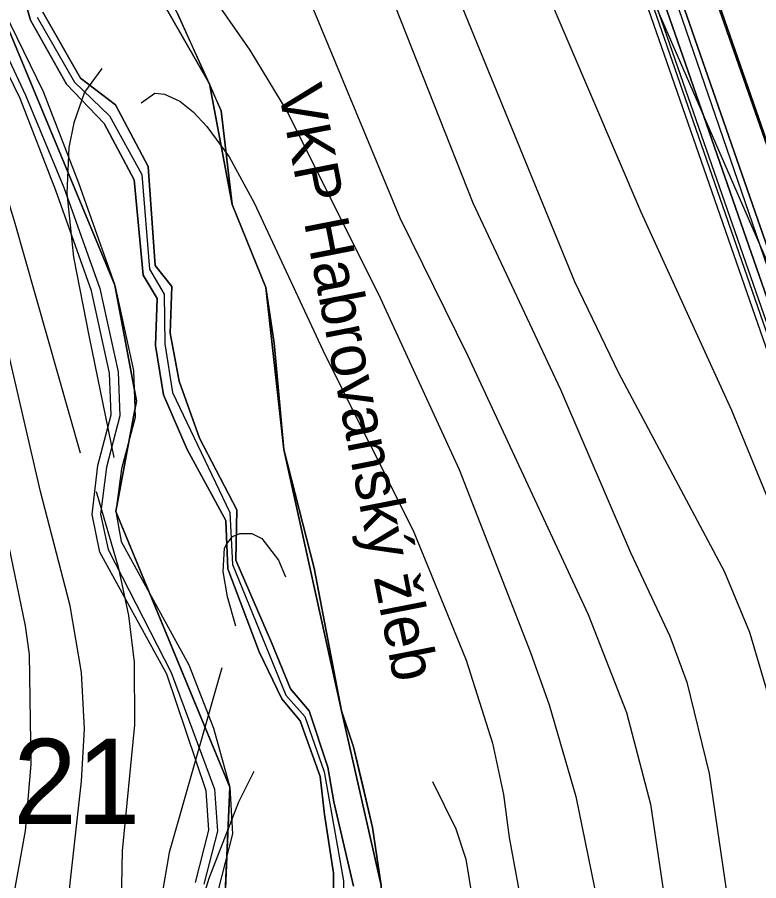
# Model space of a CAD drawing. Extents: x -1900516 to -575031, y -3809306 to -1157387.
# Drawn here: x -577857.8 to -577640.4, y -1160178.7 to -1159925.3 of the extents above; entities that cross this region are included whole.
import ezdxf

# ---------------------------------------------------------------- set-up
doc = ezdxf.new("R2010")
doc.units = 0
for name, color, linetype in [('01_PARCELY_NÁVRH_PC', 7, 'Continuous'), ('01_PARCELY_NÁVRH_ZPF', 7, 'Continuous'), ('01_PARCELY_NÁVRH_ŽP', 7, 'Continuous'), ('01_VRSTEVNICE', 7, 'Continuous'), ('02_KULTURY STAV', 7, 'Continuous'), ('03_PC_NÁVRH', 7, 'Continuous'), ('03_PC_POPIS_NÁVRH', 7, 'Continuous'), ('04_ZPF_OP_ORGAN', 7, 'Continuous'), ('04_ZPF_OP_TECH', 7, 'Continuous'), ('05_VHO_V_TOK', 7, 'Continuous'), ('06_CHR_ÚZEMÍ', 7, 'Continuous'), ('06_ÚSES_BK', 7, 'Continuous'), ('06_ÚSES_IP', 7, 'Continuous')]:
    doc.layers.add(name, color=color, linetype=linetype)

msp = doc.modelspace()

# ---------------------------------------------------------------- linework, layer by layer
at = {"layer": '01_PARCELY_NÁVRH_PC'}
for points in [[(-577753.04, -1159687.32), (-577664.31, -1159942.39), (-577575.58, -1160197.46), (-577415.22, -1160739.77)], [(-577411.01, -1160741.1), (-577572.25, -1160196.39), (-577749.83, -1159685.88)], [(-577867.61, -1159911.45), (-577850.23, -1159947.07), (-577839.85, -1159973.87), (-577829.25, -1160003.86), (-577823.76, -1160028.96), (-577823.28, -1160042.71), (-577827.24, -1160057.84), (-577828.93, -1160070.34), (-577827.35, -1160079.15), (-577807.51, -1160115.35), (-577800.26, -1160133.92), (-577795.51, -1160151.21), (-577794.72, -1160164.95), (-577798.88, -1160181.31)], [(-577805.56, -1160179.19), (-577801.67, -1160163.86), (-577802.45, -1160152.32), (-577814.02, -1160118.04), (-577833.6, -1160082.3), (-577835.92, -1160071.16), (-577834.17, -1160056.81), (-577830.31, -1160041.94), (-577830.76, -1160029.7), (-577836.07, -1160005.58), (-577846.5, -1159976.08), (-577857.02, -1159949.12), (-577874.1, -1159914.13)]]:
    msp.add_lwpolyline(points, dxfattribs=at)
at = {"layer": '01_PARCELY_NÁVRH_ZPF'}
msp.add_lwpolyline([(-577839, -1159515.78), (-577830.98, -1159509.8), (-577735.67, -1159680.95), (-577558.23, -1160191.06), (-577396.61, -1160736.87), (-577406.21, -1160739.69), (-577567.67, -1160194.34), (-577745.11, -1159684.23)], close=True, dxfattribs=at)
at = {"layer": '01_PARCELY_NÁVRH_ŽP'}
msp.add_lwpolyline([(-577843.01, -1159518.77), (-577839, -1159515.78), (-577745.11, -1159684.23), (-577567.67, -1160194.34), (-577406.21, -1160739.69), (-577411.01, -1160741.1), (-577572.25, -1160196.39), (-577749.83, -1159685.88)], close=True, dxfattribs=at)
at = {"layer": '01_VRSTEVNICE'}
for points in [[(-577880.66, -1159858.14), (-577881.92, -1159866.74), (-577882.62, -1159882.4), (-577880.21, -1159898.1), (-577877.03, -1159915.67), (-577874.16, -1159930.93), (-577869.76, -1159949.23), (-577858.71, -1159985.02), (-577839.42, -1160053.12)], [(-577676.24, -1159908.96), (-577637.51, -1159997.89), (-577620.74, -1160033.12), (-577598.78, -1160087.37), (-577589.14, -1160116.46), (-577577.39, -1160147.78), (-577564.25, -1160187.21), (-577550.41, -1160232.23), (-577540.9, -1160259.63), (-577525.52, -1160317.24), (-577518.67, -1160337.37), (-577510, -1160359.74), (-577501.19, -1160379.88), (-577490.14, -1160401.97), (-577460.08, -1160458.74), (-577450.01, -1160482.23), (-577437.01, -1160520.26), (-577430.3, -1160533.68), (-577424.43, -1160542.63), (-577414.08, -1160553.68), (-577402.76, -1160562.34), (-577396.56, -1160565.12), (-577392.69, -1160566.26), (-577380.38, -1160567.52)], [(-577775.24, -1159912.6), (-577745.59, -1159984.19), (-577725.74, -1160024.45), (-577690.37, -1160100.52), (-577679.18, -1160129.32), (-577672.05, -1160156.16), (-577664.5, -1160207.62)], [(-577802.08, -1159917.07), (-577789.64, -1159934.97), (-577778.73, -1159952.86), (-577751.89, -1160006.56), (-577728.26, -1160058.01), (-577707.29, -1160111.7), (-577701.83, -1160127.08), (-577694, -1160153.93), (-577688.55, -1160180.77)], [(-577445.82, -1160575.91), (-577455.19, -1160551.86), (-577484.69, -1160493.69), (-577499.37, -1160457.9), (-577524.96, -1160413.16), (-577541.46, -1160379.6), (-577551.52, -1160354.99), (-577554.46, -1160344.08), (-577564.25, -1160292.91), (-577572.5, -1160259.35), (-577576.41, -1160245.93), (-577595.43, -1160192.24), (-577605.49, -1160151.97), (-577610.67, -1160134.07), (-577616.54, -1160116.74), (-577627.03, -1160089.89), (-577638.21, -1160065.28), (-577648.28, -1160040.67), (-577674.85, -1159982.51), (-577703.51, -1159915.39)], [(-577747.13, -1159921.82), (-577724.2, -1159979.71), (-577698.48, -1160034.52), (-577677.92, -1160082.34), (-577666.46, -1160106.95), (-577661.42, -1160120.37), (-577654.85, -1160147.22), (-577649.12, -1160186.65)], [(-577477.56, -1160580.1), (-577487.35, -1160562.2), (-577504.27, -1160535.36), (-577513.77, -1160517.46), (-577518.95, -1160504.04), (-577530.55, -1160463.77), (-577539.36, -1160436.93), (-577562.29, -1160387.71), (-577569.56, -1160369.81), (-577574.18, -1160356.39), (-577578.93, -1160338.49), (-577583.82, -1160316.12), (-577588.72, -1160289.27), (-577595.15, -1160262.43), (-577603.26, -1160235.58), (-577622.55, -1160186.37), (-577628.15, -1160168.47), (-577633.32, -1160146.1), (-577637.65, -1160123.73), (-577642.97, -1160105.83), (-577650.38, -1160087.93), (-577681.42, -1160029.77), (-577694.28, -1160002.92), (-577727.28, -1159922.38)], [(-577833.07, -1159940.28), (-577838.16, -1159947.27), (-577841.23, -1159956.22), (-577842.77, -1159963.49), (-577843.33, -1159976.91), (-577841.37, -1159995.65), (-577836.76, -1160019.14), (-577829.49, -1160054.51)], [(-577821.52, -1159950.35), (-577817.46, -1159947.55), (-577814.67, -1159947.83), (-577810.19, -1159949.93), (-577806.28, -1159953.01), (-577802.22, -1159957.34), (-577795.65, -1159966.29), (-577788.38, -1159979.71), (-577767.55, -1160024.45), (-577741.68, -1160075.91), (-577726.16, -1160113.94), (-577718.47, -1160138.27), (-577715.25, -1160153.37), (-577713.58, -1160165.95), (-577709.8, -1160186.09)], [(-577860.25, -1160323.11), (-577857.45, -1160309.13), (-577853.54, -1160281.16), (-577841.09, -1160167.91), (-577839, -1160149.45), (-577838.16, -1160134.07), (-577839, -1160117.57), (-577842.35, -1160098), (-577851.02, -1160064.44), (-577860.95, -1160021.66)], [(-578024.82, -1160574.79), (-578012.51, -1160563.18), (-577985.81, -1160533.68), (-577959.66, -1160510.61), (-577924.57, -1160481.39), (-577910.3, -1160468.24), (-577893.67, -1160451.61), (-577879.26, -1160434.41), (-577870.59, -1160422.94), (-577854.8, -1160397.22), (-577850.6, -1160387.43), (-577846.69, -1160375.68), (-577844.73, -1160365.9), (-577840.11, -1160332.9), (-577834.52, -1160276.97), (-577832.28, -1160234.46), (-577827.39, -1160190), (-577826.97, -1160169.87), (-577823.34, -1160132.95), (-577823.48, -1160114.5), (-577825.15, -1160100.79), (-577828.09, -1160087.09), (-577834.6, -1160064.58)], [(-577862.21, -1160071.71), (-577855.49, -1160103.87), (-577854.38, -1160112.26), (-577853.82, -1160144.42), (-577855.49, -1160163.99), (-577865.7, -1160219.92)], [(-577793.69, -1160104.01), (-577796.21, -1160095.34), (-577797.47, -1160087.93), (-577797.05, -1160081.08), (-577796.35, -1160079.82), (-577794.67, -1160077.7), (-577792.58, -1160076.75), (-577789.08, -1160076.75), (-577786.14, -1160078.28), (-577781.25, -1160084.58), (-577779.15, -1160089.47)], [(-577797.83, -1160116.18), (-577813.27, -1160170.43), (-577817.88, -1160197.27), (-577823.06, -1160262.15), (-577824.32, -1160297.94), (-577823.9, -1160315.84), (-577824.87, -1160359.46), (-577826.97, -1160373.45), (-577834.24, -1160400.01), (-577850.32, -1160449.23), (-577855.64, -1160460.97), (-577863.05, -1160473.98), (-577874.37, -1160489.36), (-577887.93, -1160504.6), (-577922.61, -1160538.43), (-577950.29, -1160563.74), (-577989.44, -1160601.77), (-578012.37, -1160622.33), (-578023.56, -1160630.58), (-578056.56, -1160650.99), (-578072.36, -1160661.76), (-578091.37, -1160677), (-578109.83, -1160694.89)], [(-577788.48, -1160146.64), (-577792.99, -1160155.6), (-577801.66, -1160177.98), (-577806.14, -1160192.72), (-577807.76, -1160199.61), (-577808.93, -1160210.42), (-577810.19, -1160231.95), (-577809.91, -1160259.35), (-577806.7, -1160291.23), (-577805.58, -1160320.59), (-577805.86, -1160340.45), (-577808.23, -1160366.18), (-577813.13, -1160398.33), (-577821.8, -1160443.64), (-577828.23, -1160467.13), (-577836.9, -1160488.94), (-577842.63, -1160498.59), (-577855.35, -1160515.78), (-577902.2, -1160572.41)], [(-577736.09, -1160149.59), (-577729.24, -1160163.44), (-577726.3, -1160172.38), (-577720.43, -1160208.18), (-577716.23, -1160226.07), (-577708.26, -1160248.45), (-577691.69, -1160289.13), (-577684.07, -1160311.93), (-577681.56, -1160325.35), (-577680.16, -1160343.25), (-577680.72, -1160356.67), (-577680.3, -1160370.09), (-577680.72, -1160396.94), (-577679.04, -1160410.36), (-577677.22, -1160419.31), (-577672.05, -1160432.73), (-577667.3, -1160441.68), (-577641.15, -1160474.96), (-577633.88, -1160485.44), (-577626.05, -1160502.78), (-577603.29, -1160541.85), (-577595.07, -1160554.13), (-577572.64, -1160587.51)]]:
    msp.add_lwpolyline(points, dxfattribs=at)
at = {"layer": '02_KULTURY STAV'}
for points in [[(-577695.34, -1160605.36), (-577731.52, -1160536.51), (-577747.07, -1160482.25), (-577734.73, -1160449.06), (-577730.37, -1160387.62), (-577731.48, -1160370), (-577747.88, -1160276.03), (-577756.15, -1160242.33), (-577752.66, -1160208.85), (-577751.07, -1160180.09), (-577762.75, -1160128.81), (-577779.67, -1160052.11), (-577784.89, -1160004.63), (-577794.79, -1159980.26), (-577801.46, -1159944.83), (-577841.89, -1159874.33)], [(-577841.89, -1159874.33), (-577801.46, -1159944.83), (-577794.79, -1159980.26), (-577784.89, -1160004.63), (-577779.67, -1160052.11), (-577762.75, -1160128.81), (-577751.07, -1160180.09), (-577752.66, -1160208.85), (-577756.15, -1160242.33), (-577747.88, -1160276.03), (-577731.48, -1160370), (-577730.37, -1160387.62), (-577734.73, -1160449.06), (-577747.07, -1160482.25), (-577731.52, -1160536.51), (-577695.34, -1160605.36)], [(-577867.61, -1159911.45), (-577829.25, -1160003.86), (-577822.89, -1160037.88), (-577828.93, -1160070.34), (-577795.51, -1160151.21), (-577798.83, -1160228.94), (-577767.45, -1160326.9), (-577768.84, -1160417.51), (-577777.46, -1160485.4), (-577731.24, -1160615.19), (-577667.64, -1160680.64), (-577647.35, -1160718.95), (-577652.9, -1160776.53), (-577680.98, -1160858.97), (-577702.23, -1160914.45), (-577728.27, -1160950.97), (-577751.28, -1160949.74), (-577757.88, -1160990.86)], [(-577757.88, -1160990.86), (-577751.28, -1160949.74), (-577728.27, -1160950.97), (-577702.23, -1160914.45), (-577680.98, -1160858.97), (-577652.9, -1160776.53), (-577647.35, -1160718.95), (-577667.64, -1160680.64), (-577731.24, -1160615.19), (-577777.46, -1160485.4), (-577768.84, -1160417.51), (-577767.45, -1160326.9), (-577798.83, -1160228.94), (-577795.51, -1160151.21), (-577828.93, -1160070.34), (-577822.89, -1160037.88), (-577829.25, -1160003.86), (-577867.61, -1159911.45)], [(-577764.86, -1160196.96), (-577765.13, -1160176.42), (-577767.69, -1160159.21), (-577768.98, -1160148.09), (-577774.84, -1160131.79), (-577780.28, -1160125.34), (-577786.85, -1160111.5), (-577796.09, -1160087.15), (-577796.69, -1160072.97), (-577807.98, -1160052.13), (-577814.97, -1160036.05), (-577817.25, -1160021.6), (-577816.77, -1160007.83), (-577820.95, -1160000.99), (-577823.52, -1159973), (-577832.33, -1159956.42), (-577843.37, -1159944.96), (-577853.99, -1159926.15), (-577856.25, -1159918.26)], [(-577856.25, -1159918.26), (-577853.99, -1159926.15), (-577843.37, -1159944.96), (-577832.33, -1159956.42), (-577823.52, -1159973), (-577820.95, -1160000.99), (-577816.77, -1160007.83), (-577817.25, -1160021.6), (-577814.97, -1160036.05), (-577807.98, -1160052.13), (-577796.69, -1160072.97), (-577796.09, -1160087.15), (-577786.85, -1160111.5), (-577780.28, -1160125.34), (-577774.84, -1160131.79), (-577768.98, -1160148.09), (-577767.69, -1160159.21), (-577765.13, -1160176.42), (-577764.86, -1160196.96)], [(-577850.35, -1159923.76), (-577839.34, -1159943.12), (-577829.08, -1159951.02), (-577819.41, -1159969.1), (-577817.42, -1159998.14), (-577812.51, -1160004.27), (-577812.98, -1160017.99), (-577810.35, -1160032.11), (-577804.4, -1160048.77), (-577793.47, -1160069.85), (-577793.69, -1160084.6), (-577783.3, -1160108.72), (-577777.69, -1160122.32), (-577772.22, -1160128.77), (-577766.75, -1160145.39), (-577764.95, -1160155.56), (-577759.24, -1160180.3)], [(-577759.24, -1160180.3), (-577764.95, -1160155.56), (-577766.75, -1160145.39), (-577772.22, -1160128.77), (-577777.69, -1160122.32), (-577783.3, -1160108.72), (-577793.69, -1160084.6), (-577793.47, -1160069.85), (-577804.4, -1160048.77), (-577810.35, -1160032.11), (-577812.98, -1160017.99), (-577812.51, -1160004.27), (-577817.42, -1159998.14), (-577819.41, -1159969.1), (-577829.08, -1159951.02), (-577839.34, -1159943.12), (-577850.35, -1159923.76)]]:
    msp.add_lwpolyline(points, dxfattribs=at)
at = {"layer": '03_PC_NÁVRH'}
for points in [[(-577852.72, -1159506.48), (-577752.12, -1159686.91), (-577663.38, -1159942.04), (-577574.63, -1160197.16), (-577494.03, -1160469.44), (-577413.43, -1160741.72), (-577409.44, -1160760.16), (-577405.46, -1160778.6), (-577404.78, -1160811.14), (-577404.11, -1160843.67), (-577405.36, -1160862.53), (-577413.18, -1160879.92)], [(-577871.74, -1159913.25), (-577855.47, -1159948.11), (-577844.15, -1159975.21), (-577833.66, -1160004.89), (-577828.27, -1160029.38), (-577827.8, -1160042.21), (-577831.71, -1160057.28), (-577833.39, -1160071.06), (-577831.23, -1160081.43), (-577812.67, -1160117.61), (-577799.98, -1160151.82), (-577799.15, -1160164.09), (-577803.11, -1160179.7)]]:
    msp.add_lwpolyline(points, dxfattribs=at)
at = {"layer": '04_ZPF_OP_ORGAN'}
for points in [[(-577736.21, -1159681.76), (-577557.78, -1160192.42), (-577478.69, -1160459.31), (-577399.6, -1160726.19), (-577414.36, -1160729.48), (-577402.95, -1160778.75), (-577403.17, -1160863.65), (-577406.35, -1160871.45), (-577348.56, -1160810.13), (-577276.5, -1160744.04), (-577211.82, -1160674.2), (-577207.7, -1160605.51), (-577266.01, -1160446.85), (-577273.94, -1160426.35), (-577280.08, -1160409.59), (-577355.58, -1160207.55), (-577371.54, -1160165.09), (-577388.56, -1160119.83), (-577402.67, -1160082.31), (-577415.69, -1160047.07), (-577470.06, -1159897.62)], [(-577736.21, -1159681.76), (-577557.78, -1160192.42), (-577478.69, -1160459.31), (-577399.6, -1160726.19), (-577414.36, -1160729.48), (-577402.95, -1160778.75), (-577403.17, -1160863.65), (-577406.35, -1160871.45), (-577348.56, -1160810.13), (-577276.5, -1160744.04), (-577211.82, -1160674.2), (-577207.7, -1160605.51), (-577266.01, -1160446.85), (-577273.94, -1160426.35), (-577280.08, -1160409.59), (-577355.58, -1160207.55), (-577371.54, -1160165.09), (-577388.56, -1160119.83), (-577402.67, -1160082.31), (-577415.69, -1160047.07), (-577470.06, -1159897.62)], [(-577415.11, -1160739.73), (-577536.72, -1160334.04), (-577577.01, -1160197.93), (-577665.74, -1159942.86), (-577754.41, -1159687.94)], [(-577415.11, -1160739.73), (-577536.72, -1160334.04), (-577577.01, -1160197.93), (-577665.74, -1159942.86), (-577754.41, -1159687.94)], [(-577805.56, -1160179.19), (-577801.67, -1160163.86), (-577802.45, -1160152.31), (-577814.02, -1160118.05), (-577833.6, -1160082.3), (-577835.92, -1160071.17), (-577834.17, -1160056.81), (-577830.31, -1160041.94), (-577830.76, -1160029.7), (-577836.07, -1160005.58), (-577846.49, -1159976.08), (-577857.02, -1159949.11), (-577874.09, -1159914.13)], [(-577805.56, -1160179.19), (-577801.67, -1160163.86), (-577802.45, -1160152.31), (-577814.02, -1160118.05), (-577833.6, -1160082.3), (-577835.92, -1160071.17), (-577834.17, -1160056.81), (-577830.31, -1160041.94), (-577830.76, -1160029.7), (-577836.07, -1160005.58), (-577846.49, -1159976.08), (-577857.02, -1159949.11), (-577874.09, -1159914.13)], [(-577810.88, -1159924.17), (-577797.99, -1159952.73), (-577794.79, -1159980.26), (-577784.89, -1160004.63), (-577779.67, -1160052.11), (-577770.73, -1160086.92), (-577762.75, -1160128.81), (-577759.25, -1160139.39), (-577753.61, -1160163.02), (-577751.07, -1160180.09)], [(-577810.88, -1159924.17), (-577797.99, -1159952.73), (-577794.79, -1159980.26), (-577784.89, -1160004.63), (-577779.67, -1160052.11), (-577770.73, -1160086.92), (-577762.75, -1160128.81), (-577759.25, -1160139.39), (-577753.61, -1160163.02), (-577751.07, -1160180.09)]]:
    msp.add_lwpolyline(points, dxfattribs=at)
at = {"layer": '04_ZPF_OP_TECH'}
msp.add_lwpolyline([(-577830.98, -1159509.8), (-577838.6, -1159515.48), (-577843.01, -1159518.77), (-577749.83, -1159685.88), (-577572.25, -1160196.39), (-577411.01, -1160741.1), (-577396.61, -1160736.87), (-577558.23, -1160191.06), (-577735.67, -1159680.95)], close=True, dxfattribs=at)
msp.add_lwpolyline([(-577843.01, -1159518.77), (-577749.83, -1159685.88), (-577572.25, -1160196.39), (-577411.01, -1160741.1), (-577396.61, -1160736.87), (-577558.23, -1160191.06), (-577735.67, -1159680.95), (-577830.98, -1159509.8)], dxfattribs=at)
at = {"layer": '05_VHO_V_TOK'}
for p, q in [((-577852.04, -1159925.29), (-577841.07, -1159944.36)), ((-577841.07, -1159944.36), (-577830.77, -1159954.23)), ((-577830.77, -1159954.23), (-577821.34, -1159971.46)), ((-577821.34, -1159971.46), (-577819.01, -1159999.24)), ((-577819.01, -1159999.24), (-577814.72, -1160006.53)), ((-577814.72, -1160006.53), (-577814.6, -1160021.16)), ((-577814.6, -1160021.16), (-577812.27, -1160035.44)), ((-577812.27, -1160035.44), (-577795.54, -1160070.64)), ((-577795.54, -1160070.64), (-577794.68, -1160085.84)), ((-577794.68, -1160085.84), (-577779.06, -1160124.22)), ((-577779.06, -1160124.22), (-577773.54, -1160130.48)), ((-577773.54, -1160130.48), (-577767.78, -1160146.67)), ((-577767.78, -1160146.67), (-577762.15, -1160178.67)), ((-577762.15, -1160178.67), (-577762.39, -1160198.6))]:
    msp.add_line(p, q, dxfattribs=at)
at = {"layer": '06_CHR_ÚZEMÍ'}
for points in [[(-577867.61, -1159911.45), (-577829.25, -1160003.86), (-577822.89, -1160037.88), (-577828.93, -1160070.34), (-577795.51, -1160151.21), (-577798.83, -1160228.94), (-577767.45, -1160326.9), (-577768.14, -1160372.2), (-577768.84, -1160417.51), (-577774.66, -1160444.57), (-577777.28, -1160462), (-577777.46, -1160485.4), (-577774.79, -1160503.87), (-577769.73, -1160520.78), (-577757.03, -1160551.49), (-577741.14, -1160598.7)], [(-577751.07, -1160180.09), (-577753.61, -1160163.02), (-577759.25, -1160139.39), (-577762.75, -1160128.81), (-577770.73, -1160086.92), (-577779.67, -1160052.11), (-577782.47, -1160020.88), (-577784.89, -1160004.63), (-577789.84, -1159992.44), (-577794.79, -1159980.26), (-577797.99, -1159952.73), (-577801.46, -1159944.83), (-577810.88, -1159924.17)]]:
    msp.add_lwpolyline(points, dxfattribs=at)
at = {"layer": '06_ÚSES_BK'}
for p, q in [((-577848.43, -1159957.66), (-577867.61, -1159911.45)), ((-577797.99, -1159952.73), (-577794.79, -1159980.26)), ((-577829.25, -1160003.86), (-577848.43, -1159957.66)), ((-577794.79, -1159980.26), (-577784.89, -1160004.63)), ((-577822.89, -1160037.88), (-577829.25, -1160003.86)), ((-577784.89, -1160004.63), (-577782.47, -1160020.88)), ((-577782.47, -1160020.88), (-577779.67, -1160052.11)), ((-577828.93, -1160070.34), (-577822.89, -1160037.88)), ((-577779.67, -1160052.11), (-577770.73, -1160086.92)), ((-577812.22, -1160110.78), (-577828.93, -1160070.34)), ((-577771.21, -1160090.46), (-577762.75, -1160128.81)), ((-577795.51, -1160151.21), (-577812.22, -1160110.78)), ((-577762.75, -1160128.81), (-577759.25, -1160139.39)), ((-577759.25, -1160139.39), (-577756.43, -1160151.2)), ((-577798.83, -1160228.94), (-577795.51, -1160151.21)), ((-577756.43, -1160151.2), (-577753.61, -1160163.02)), ((-577753.61, -1160163.02), (-577751.07, -1160180.09))]:
    msp.add_line(p, q, dxfattribs=at)
msp.add_lwpolyline([(-577824.04, -1159900.94), (-577810.88, -1159924.17), (-577797.99, -1159952.73)], dxfattribs=at)
at = {"layer": '06_ÚSES_IP'}
msp.add_lwpolyline([(-577408.37, -1160740.32), (-577567.31, -1160203.73), (-577687.66, -1159853.3), (-577746.88, -1159685.05), (-577840.8, -1159517.12)], dxfattribs=at)

# ---------------------------------------------------------------- texts
at = {"layer": '03_PC_POPIS_NÁVRH'}
msp.add_text('VC21', height=25, dxfattribs=at).set_placement((-577905.42, -1160162.02))
at = {"layer": '06_CHR_ÚZEMÍ'}
msp.add_text('VKP Habrovanský žleb', height=13, rotation=281.0844, dxfattribs=at).set_placement((-577781.4, -1159946.43))

doc.saveas('drawing.dxf')
